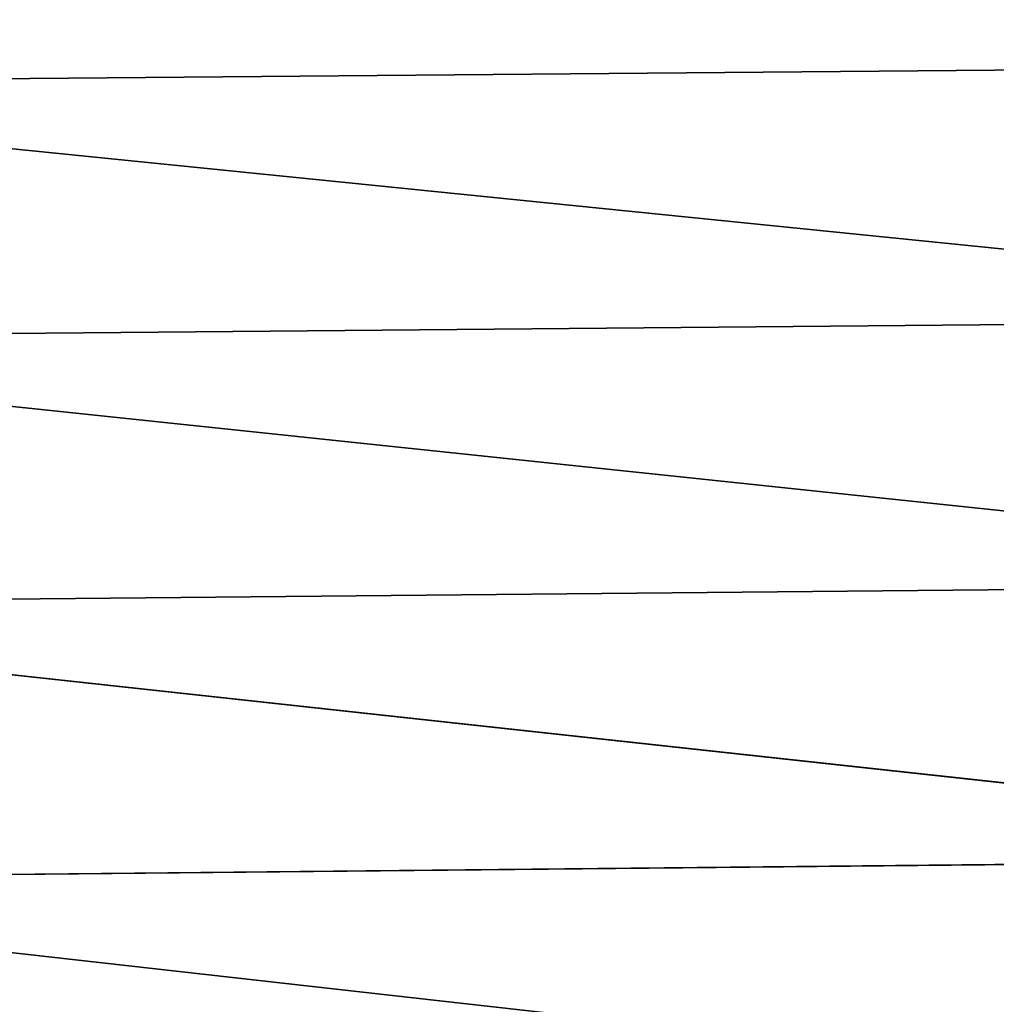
# Model space of a CAD drawing. Header units: metres. Extents: x -2 to 78, y -85 to 85.
# Tile 451 of 500: x 42.5 to 46.41, y 42.78 to 46.73. Entities that reach past the tile are written whole.
import ezdxf

# ---------------------------------------------------------------- set-up
doc = ezdxf.new("R2010")
doc.units = ezdxf.units.M
doc.layers.add('solid_20004802', color=7, linetype='CONTINUOUS')

msp = doc.modelspace()

# ---------------------------------------------------------------- linework, layer by layer
at = {"layer": 'solid_20004802'}
for points in [[(49.188503, 47.523155, -19.427809), (49.188503, 46.549477, -20.359526), (39.908051, 47.44725, -19.447248)], [(49.188503, 46.549366, 20.359625), (49.188503, 47.523056, 19.427908), (39.908051, 47.44725, 19.447248)], [(49.188503, 46.549477, -20.359526), (39.908051, 46.469593, -20.378056), (39.908051, 47.44725, -19.447248)], [(49.188503, 46.549366, 20.359625), (39.908051, 47.44725, 19.447248), (39.908051, 46.469593, 20.378056)], [(49.188503, 46.549477, -20.359526), (49.188503, 45.531387, -21.242498), (39.908051, 46.469593, -20.378056)], [(49.188503, 45.531265, 21.242599), (49.188503, 46.549366, 20.359625), (39.908051, 46.469593, 20.378056)], [(49.188503, 45.531387, -21.242498), (39.908051, 45.447441, -21.259769), (39.908051, 46.469593, -20.378056)], [(49.188503, 45.531265, 21.242599), (39.908051, 46.469593, 20.378056), (39.908051, 45.447441, 21.259769)], [(49.188503, 45.531387, -21.242498), (49.188503, 44.471329, -22.074615), (39.908051, 45.447441, -21.259769)], [(49.188503, 44.471195, 22.074715), (49.188503, 45.531265, 21.242599), (39.908051, 45.447441, 21.259769)], [(49.188503, 44.471329, -22.074615), (39.908051, 44.383259, -22.090265), (39.908051, 45.447441, -21.259769)], [(49.188503, 44.471195, 22.074715), (39.908051, 45.447441, 21.259769), (39.908051, 44.383259, 22.090265)], [(49.188503, 44.471329, -22.074615), (49.188503, 43.371834, -22.853886), (39.908051, 44.383259, -22.090265)], [(49.188503, 43.371689, 22.853981), (49.188503, 44.471195, 22.074715), (39.908051, 44.383259, 22.090265)], [(49.188503, 43.371834, -22.853886), (39.908051, 43.279606, -22.867546), (39.908051, 44.383259, -22.090265)], [(49.188503, 43.371689, 22.853981), (39.908051, 44.383259, 22.090265), (39.908051, 43.279606, 22.867546)], [(49.188503, 43.371834, -22.853886), (49.188503, 42.235538, -23.57844), (39.908051, 43.279606, -22.867546)], [(49.188503, 42.235382, 23.578533), (49.188503, 43.371689, 22.853981), (39.908051, 43.279606, 22.867546)], [(49.188503, 42.235538, -23.57844), (39.908051, 42.139145, -23.589735), (39.908051, 43.279606, -22.867546)], [(49.188503, 42.235382, 23.578533), (39.908051, 43.279606, 22.867546), (39.908051, 42.139145, 23.589735)]]:
    msp.add_3dface(points, dxfattribs=at)

doc.saveas('drawing.dxf')
